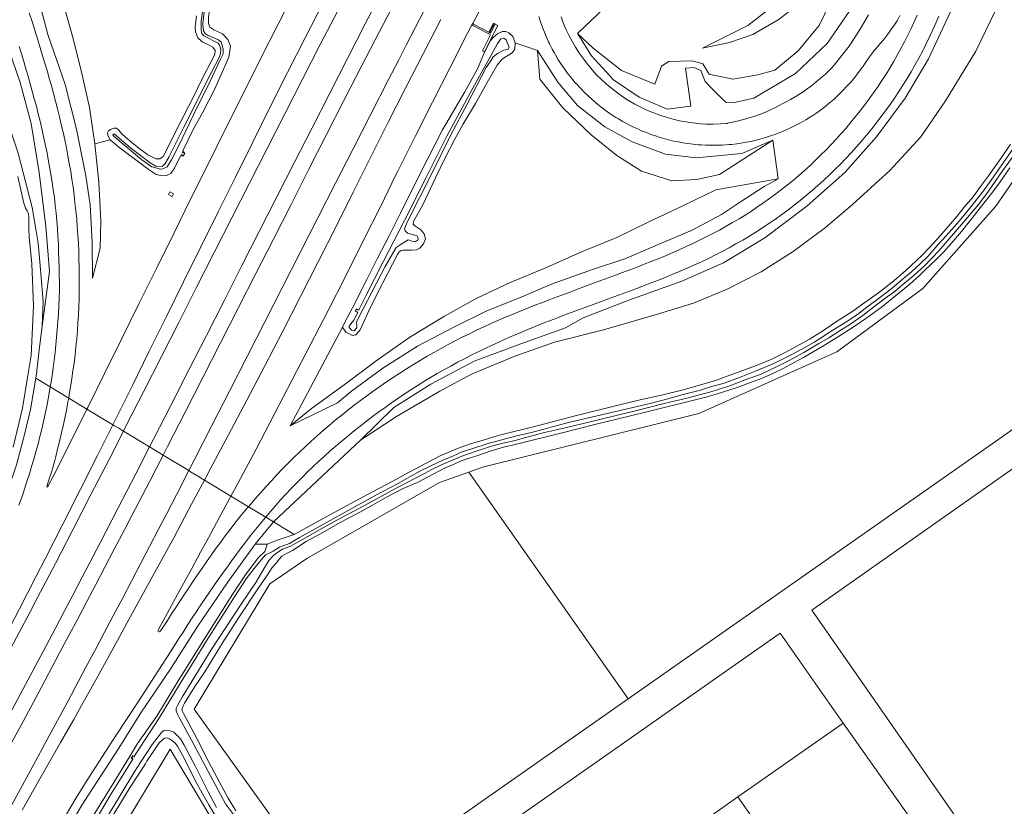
# Model space of a CAD drawing. Header units: metres. Extents: x 138165 to 154469, y 480134 to 494189.
# Tile 873 of 1056: x 148067 to 148448, y 486886 to 487189. Entities that reach past the tile are written whole.
import ezdxf

# ---------------------------------------------------------------- set-up
doc = ezdxf.new("R2010")
doc.units = ezdxf.units.M
doc.header["$LTSCALE"] = 0.001
doc.header["$MEASUREMENT"] = 0
doc.layers.add('TOP-L-topo objecten vlak', color=7, linetype='Continuous', lineweight=0)

msp = doc.modelspace()

# ---------------------------------------------------------------- linework, layer by layer
at = {"layer": 'TOP-L-topo objecten vlak', "flags": 128}
for points in [[(148092.94, 487437.85), (148088.9, 487427.25), (148083.16, 487411.16), (148076.72, 487393.18), (148070.14, 487375.12), (148063.67, 487357.14), (148055.41, 487333.36), (148049.96, 487314.6), (148046.81, 487295.26), (148044.7, 487275.91), (148044.65, 487256.29), (148046.79, 487236.84), (148051.05, 487218.27), (148056.26, 487199.5), (148061.57, 487182.52), (148067.42, 487165.16), (148071.68, 487149.44), (148074.84, 487130.41), (148077.44, 487109.59), (148078.83, 487092.29), (148075.91, 487071.14)], [(148075.91, 487071.14), (148076.4, 487080.46), (148075.5, 487091.53), (148074.38, 487103.16), (148072.93, 487112.4), (148072.09, 487116.88), (148066.64, 487137.98), (148058.5, 487162.32), (148051.44, 487181), (148042.8, 487208.73), (148034.89, 487228.79), (148030.01, 487249.22), (148028.27, 487282.72), (148029.1, 487301.18), (148031.95, 487317.74), (148035.99, 487334.47), (148039.93, 487348.35), (148045.65, 487364.73), (148050.83, 487378.72), (148054.51, 487388.44), (148059.04, 487401.91), (148062.12, 487410.49), (148064.85, 487418.23), (148068.06, 487431.11)], [(148412.28, 487280.12), (148411.27, 487277.26), (148404.98, 487258.55), (148398.43, 487241.5), (148391.35, 487222.9), (148384.67, 487205.07), (148376.06, 487187.25), (148367.95, 487177.46), (148358.93, 487169.95), (148352.38, 487168.16), (148342.69, 487166.47), (148333.6, 487168.42), (148331.1, 487172.46), (148327.1, 487173.62), (148318.07, 487173.38), (148315.15, 487171.48), (148312.62, 487164.58), (148299.7, 487169.88), (148288.84, 487178.48), (148282.77, 487184.12)], [(148421.28, 487275.31), (148416.73, 487262.47), (148409.75, 487245.53), (148403.41, 487228.77), (148396.27, 487211.38), (148388.77, 487194.27), (148379.11, 487180.31), (148366.97, 487168.72), (148350.89, 487159.1), (148342.83, 487157.31), (148340.11, 487157.46), (148338.19, 487159.32), (148334.55, 487162.96), (148332.1, 487165.61), (148330.42, 487169.85), (148327.64, 487170.98), (148324.48, 487170.8), (148326.46, 487156.03), (148317.32, 487154.93), (148306.57, 487159.55), (148296.68, 487166.27), (148288.13, 487175.55), (148282.88, 487183.94), (148282.77, 487184.12)], [(148096.27, 487141.5), (148094.28, 487155.61), (148091.09, 487169.9), (148087.62, 487183.16), (148083.51, 487197.76), (148079.26, 487210.73), (148074.31, 487225.28), (148068.48, 487239.72), (148064.51, 487254.48), (148060.58, 487264.62)], [(148096.27, 487141.5), (148097.81, 487126.67), (148098.61, 487111.8), (148098.38, 487101.26), (148095.41, 487089.68), (148095.34, 487103.44), (148094.48, 487118.02), (148092.82, 487129.21), (148089.27, 487147.19), (148084.85, 487164.42), (148078.14, 487183.78), (148072.83, 487203.95), (148068.19, 487220.23), (148064.63, 487237.41), (148061.73, 487252.21), (148060.58, 487264.62)], [(148198.9, 487027.14), (148211.81, 487039.76), (148226.07, 487048.78), (148242.77, 487057.57), (148260.91, 487064.25), (148278.07, 487070.43), (148284.92, 487074.37), (148302.61, 487081.22), (148323.08, 487088.43), (148339.1, 487095.51), (148355.09, 487105.23), (148371.37, 487117.48), (148385.97, 487130.48), (148398.19, 487144.27), (148409.27, 487159.15), (148418.35, 487174.38), (148426.7, 487192.2), (148433.81, 487209.65), (148440.74, 487226.57), (148447.08, 487239.64), (148455.24, 487257.16)], [(148198.9, 487027.14), (148212.81, 487036.27), (148229.58, 487046.05), (148242.04, 487052.68), (148258.95, 487059.66), (148273.82, 487064.99), (148292.81, 487069.72), (148312.78, 487075.53), (148327.57, 487080.02), (148340.54, 487085.39), (148353.73, 487092.16), (148366.09, 487099.95), (148378.58, 487109.26), (148388.93, 487118.11), (148403.4, 487131.17), (148415.35, 487144.28), (148424.91, 487158.15), (148436.6, 487177.33), (148443.98, 487192.44), (148451.31, 487209.21), (148461.12, 487231.47), (148468.75, 487249.94)], [(148380.05, 487224.88), (148363.23, 487202.33), (148357.49, 487194.22), (148348.48, 487187.28), (148330.96, 487178.41), (148341.51, 487180.65), (148350.49, 487183.77), (148360.25, 487189.47), (148363.96, 487192.29), (148368.41, 487198.04), (148372.18, 487204.93), (148380.05, 487224.88)], [(148207.74, 487201.16), (148200.77, 487187.83), (148193.87, 487174.48), (148187.05, 487161.13), (148180.22, 487147.76), (148173.39, 487134.4), (148166.55, 487121.02), (148159.73, 487107.65), (148152.94, 487094.26), (148146.22, 487080.93), (148139.43, 487067.57), (148132.66, 487054.22), (148125.8, 487040.78), (148119, 487027.42), (148117.47, 487024.46)], [(148122.68, 487021.31), (148124.39, 487024.63), (148131.24, 487037.97), (148138.08, 487051.31), (148144.9, 487064.67), (148151.73, 487078.03), (148158.52, 487091.4), (148165.31, 487104.77), (148172.08, 487118.14), (148178.88, 487131.51), (148185.67, 487144.87), (148192.5, 487158.23), (148199.35, 487171.58), (148206.25, 487184.93), (148213.15, 487198.26)], [(148138.96, 487199.55), (148140.47, 487199.1), (148140.82, 487197.74), (148140.9, 487196.29), (148140.57, 487193.48), (148140.26, 487190.14), (148140.24, 487187.94), (148140.68, 487186.53), (148142.21, 487185.56), (148145.6, 487184.04), (148147.68, 487181.86), (148148.65, 487179.26), (148148.11, 487174.94), (148142.6, 487162.77), (148138.02, 487153.7), (148134.3, 487147.07), (148130.36, 487138.88), (148131.04, 487137.81)], [(148138.55, 487197.45), (148137.34, 487188.88), (148137.38, 487185.55), (148137.67, 487184.12), (148138.44, 487183.19), (148144.01, 487180.36), (148144.58, 487179.39), (148144.96, 487177.97), (148144.91, 487176.45), (148144.41, 487175.06), (148139.82, 487166.3), (148135.31, 487157.12), (148130.66, 487147.98)], [(148247.15, 487197.43), (148242.25, 487187.95)], [(148093.23, 487039.11), (148093.55, 487039.77), (148100.21, 487053.15), (148106.85, 487066.57), (148113.46, 487079.99), (148120.09, 487093.44), (148126.76, 487106.89), (148133.44, 487120.36), (148140.05, 487133.68), (148146.82, 487147.34), (148153.55, 487160.82), (148160.34, 487174.29), (148167.17, 487187.76), (148171.26, 487195.8)], [(148184.45, 487196.03), (148177.53, 487182.49), (148170.73, 487169.03), (148163.95, 487155.57), (148157.29, 487142.17), (148150.58, 487128.68), (148143.91, 487115.22), (148137.26, 487101.76), (148130.58, 487088.3), (148123.93, 487074.86), (148117.3, 487061.42), (148110.68, 487048), (148103.98, 487034.6), (148103.22, 487033.07)], [(148130.66, 487147.98), (148127.55, 487141.72), (148124.94, 487136.37), (148123.48, 487133.98), (148122.33, 487132.8), (148119.82, 487132.96), (148117.66, 487134.24), (148110.16, 487139.88), (148103.81, 487145.42), (148103.32, 487144.98), (148103.49, 487144.64), (148104.08, 487144.07), (148114.46, 487135.37), (148118.39, 487132.65), (148121.69, 487131.8), (148122.58, 487131.86), (148124.28, 487132.63), (148125.94, 487135.38), (148128.92, 487141.08), (148131.44, 487146.49), (148136.04, 487156.24), (148139.75, 487163.26), (148144.9, 487174.16), (148145.88, 487176.29), (148145.9, 487177.93), (148145.54, 487179.59), (148145.13, 487180.78), (148144.11, 487181.66), (148140.14, 487183.33), (148138.91, 487184.11), (148138.26, 487185.2), (148138.05, 487187.81), (148139.08, 487197.16)], [(148282.77, 487184.12), (148295.91, 487196.6)], [(148071, 487192.12), (148072.06, 487188.76), (148073.12, 487185.36), (148074.27, 487181.65), (148075.19, 487178.61), (148076.25, 487175.1), (148077, 487172.66), (148077.85, 487169.78), (148078.7, 487166.82), (148079.53, 487163.89), (148080.34, 487160.97), (148081.13, 487158.02), (148081.89, 487155.05), (148082.64, 487152.01), (148083.36, 487149.05), (148084.04, 487146.02), (148084.68, 487143.04), (148085.32, 487139.97), (148085.9, 487136.94), (148086.43, 487133.99), (148086.98, 487130.85), (148087.44, 487127.89), (148087.88, 487124.75), (148088.28, 487121.77), (148088.64, 487118.72), (148088.99, 487115.59), (148089.3, 487112.43), (148089.54, 487109.44), (148089.75, 487106.38), (148089.94, 487103.23), (148090.09, 487100.04), (148090.19, 487097.01), (148090.25, 487094.01), (148090.3, 487090.89), (148090.28, 487087.79), (148090.25, 487084.69), (148090.2, 487081.66), (148090.12, 487078.59), (148089.96, 487075.42), (148089.78, 487072.42), (148089.56, 487069.27), (148089.32, 487066.24), (148089.03, 487063.12), (148088.7, 487060.08), (148088.31, 487056.88), (148087.85, 487053.84), (148087.42, 487050.87), (148086.93, 487047.74), (148086.46, 487044.78), (148086.21, 487043.36)], [(148135.53, 487190.99), (148135.12, 487186.71), (148135.24, 487184.73), (148136.09, 487182.5), (148137.76, 487180.95), (148140.27, 487179.73), (148141.88, 487178.9), (148142.76, 487177.62), (148142.62, 487176.05), (148138.05, 487167.15), (148133.99, 487158.96), (148132.46, 487155.89), (148129.65, 487150.46), (148122.71, 487136.66), (148121.38, 487135.69), (148119.88, 487135.7), (148116.78, 487137.3), (148113.36, 487139.89), (148110.61, 487142.07), (148108.18, 487144.16), (148106.64, 487145.51), (148105.54, 487146.78), (148104.73, 487147.58), (148103.73, 487147.54), (148102.59, 487147.18), (148101.58, 487146.56), (148101.19, 487145.78), (148101.41, 487144.55), (148102.29, 487143.09)], [(148107.36, 487030.57), (148108.45, 487032.71), (148115.25, 487046.03), (148122.04, 487059.39), (148128.84, 487072.77), (148135.64, 487086.15), (148142.41, 487099.52), (148149.19, 487112.92), (148156.01, 487126.29), (148162.82, 487139.7), (148169.68, 487153.08), (148176.51, 487166.46), (148183.4, 487179.84), (148190.32, 487193.2)], [(148223.45, 487192.96), (148216.58, 487179.64), (148213.68, 487173.97), (148209.74, 487166.33), (148202.89, 487152.98), (148196.06, 487139.64), (148189.27, 487126.28), (148182.46, 487112.92), (148175.64, 487099.55), (148168.82, 487086.18), (148162.01, 487072.81), (148155.21, 487059.44), (148148.38, 487046.08), (148141.54, 487032.72), (148134.67, 487019.36), (148132.58, 487015.32)], [(148155.63, 487001.39), (148156.29, 487002.18), (148158.31, 487004.53), (148160.38, 487006.88), (148162.43, 487009.16), (148164.51, 487011.43), (148166.62, 487013.67), (148168.68, 487015.84), (148170.84, 487018.08), (148173.14, 487020.37), (148175.3, 487022.44), (148177.55, 487024.58), (148179.86, 487026.7), (148182.15, 487028.74), (148184.44, 487030.77), (148186.77, 487032.79), (148189.14, 487034.78), (148191.65, 487036.79), (148194.02, 487038.65), (148196.49, 487040.58), (148198.97, 487042.45), (148201.37, 487044.22), (148203.86, 487046.04), (148206.45, 487047.87), (148209.02, 487049.62), (148211.48, 487051.26), (148214.11, 487053.03), (148216.73, 487054.68), (148219.38, 487056.33), (148222.01, 487057.91), (148224.7, 487059.5), (148227.31, 487060.98), (148230.02, 487062.49), (148232.78, 487063.99), (148235.49, 487065.42), (148238.23, 487066.81), (148241.01, 487068.19), (148243.71, 487069.51), (148246.56, 487070.84), (148249.39, 487072.13), (148252.22, 487073.39), (148254.97, 487074.58), (148257.85, 487075.8), (148260.62, 487076.95), (148263.53, 487078.11), (148266.32, 487079.21), (148269.2, 487080.32), (148272, 487081.39), (148274.88, 487082.49), (148277.69, 487083.53), (148280.51, 487084.56), (148283.35, 487085.61), (148286.16, 487086.64), (148288.98, 487087.66), (148291.79, 487088.69), (148294.61, 487089.72), (148297.36, 487090.75), (148300.13, 487091.8), (148302.93, 487092.86), (148305.73, 487093.93), (148308.49, 487095), (148311.24, 487096.08), (148313.9, 487097.16), (148316.67, 487098.31), (148319.35, 487099.45), (148321.98, 487100.6), (148324.72, 487101.82), (148327.31, 487103.03), (148329.89, 487104.28), (148332.47, 487105.56), (148335.01, 487106.86), (148337.53, 487108.21), (148340.15, 487109.67), (148342.65, 487111.1), (148345.12, 487112.55), (148347.48, 487114.01), (148349.9, 487115.57), (148352.3, 487117.17), (148354.73, 487118.84), (148356.92, 487120.39), (148359.3, 487122.17), (148361.58, 487123.91), (148363.88, 487125.73), (148366.11, 487127.55), (148368.24, 487129.36), (148370.45, 487131.29), (148372.58, 487133.22), (148374.64, 487135.17), (148376.64, 487137.11), (148378.75, 487139.24), (148380.74, 487141.31), (148382.73, 487143.42), (148384.64, 487145.52), (148386.5, 487147.63), (148388.35, 487149.83), (148390.17, 487152.04), (148391.98, 487154.31), (148393.73, 487156.6), (148395.42, 487158.88), (148397.07, 487161.22), (148398.72, 487163.6), (148400.32, 487165.99), (148401.9, 487168.43), (148403.32, 487170.71), (148404.79, 487173.25), (148406.24, 487175.78), (148407.66, 487178.35), (148409.04, 487180.92), (148410.32, 487183.45), (148411.58, 487186.03), (148412.8, 487188.62), (148413.99, 487191.25)], [(148422.3, 487190.81), (148421.11, 487188.06), (148419.87, 487185.33), (148418.58, 487182.61), (148417.27, 487179.92), (148415.93, 487177.23), (148414.52, 487174.59), (148413.07, 487171.96), (148411.57, 487169.37), (148410.02, 487166.79), (148408.45, 487164.24), (148406.85, 487161.71), (148405.2, 487159.2), (148403.48, 487156.74), (148401.72, 487154.32), (148399.94, 487151.9), (148398.12, 487149.52), (148396.3, 487147.14), (148394.37, 487144.83), (148392.43, 487142.55), (148390.44, 487140.31), (148388.43, 487138.08), (148386.39, 487135.88), (148384.31, 487133.72), (148382.19, 487131.6), (148380.03, 487129.52), (148377.83, 487127.48), (148375.6, 487125.48), (148373.35, 487123.49), (148371.07, 487121.55), (148368.75, 487119.65), (148366.39, 487117.79), (148364.01, 487115.96), (148361.6, 487114.18), (148359.16, 487112.44), (148356.7, 487110.72), (148354.2, 487109.06), (148351.68, 487107.44), (148349.12, 487105.87), (148346.54, 487104.34), (148343.94, 487102.85), (148341.32, 487101.4), (148338.67, 487099.99), (148335.99, 487098.63), (148333.3, 487097.3), (148330.6, 487096), (148327.88, 487094.75), (148325.14, 487093.52), (148322.38, 487092.34), (148319.62, 487091.18), (148316.83, 487090.06), (148314.05, 487088.94), (148311.25, 487087.86), (148308.45, 487086.78), (148305.65, 487085.72), (148302.84, 487084.68), (148300.02, 487083.65), (148297.21, 487082.61), (148294.39, 487081.59), (148291.57, 487080.56), (148288.76, 487079.53), (148285.94, 487078.49), (148283.13, 487077.44), (148280.33, 487076.39), (148277.52, 487075.33), (148274.72, 487074.25), (148271.92, 487073.17), (148269.13, 487072.09), (148266.34, 487070.98), (148263.56, 487069.85), (148260.79, 487068.7), (148258.03, 487067.54), (148255.28, 487066.34), (148252.55, 487065.09), (148249.83, 487063.83), (148247.12, 487062.55), (148244.42, 487061.25), (148241.73, 487059.91), (148239.05, 487058.56), (148236.39, 487057.17), (148233.76, 487055.73), (148231.14, 487054.28), (148228.53, 487052.8), (148225.94, 487051.29), (148223.37, 487049.74), (148220.84, 487048.14), (148218.33, 487046.5), (148215.83, 487044.84), (148213.34, 487043.16), (148210.87, 487041.46), (148208.42, 487039.73), (148205.98, 487037.98), (148203.57, 487036.2), (148201.18, 487034.39), (148198.82, 487032.53), (148196.47, 487030.66), (148194.15, 487028.76), (148191.84, 487026.85), (148189.55, 487024.92), (148187.27, 487022.96), (148185.03, 487020.97), (148182.82, 487018.95), (148180.62, 487016.9), (148178.46, 487014.82), (148176.35, 487012.69), (148174.25, 487010.54), (148172.17, 487008.38), (148170.12, 487006.2), (148168.08, 487004), (148166.08, 487001.76), (148164.11, 486999.5), (148162.3, 486997.35)], [(148407.19, 487191.09), (148406.23, 487189.06), (148405.74, 487188.31), (148404.9, 487187.08), (148404.07, 487185.88), (148403.27, 487184.77), (148402.63, 487183.91), (148401.81, 487182.84), (148401, 487181.85), (148399.94, 487180.59), (148399.13, 487179.61), (148397.93, 487178.24), (148397.26, 487177.47), (148396.62, 487176.65), (148395.55, 487175.16), (148394.66, 487173.85), (148393.05, 487171.55), (148391.52, 487169.42), (148390.1, 487167.53), (148388.39, 487165.48), (148386.94, 487163.88), (148385.14, 487161.98), (148383.74, 487160.55), (148381.88, 487158.81), (148379.99, 487157.2), (148378.22, 487155.79), (148376.61, 487154.57), (148374.75, 487153.26), (148373.66, 487152.53), (148372.32, 487151.66), (148370.94, 487150.81), (148369.15, 487149.79), (148367.07, 487148.67), (148364.96, 487147.66), (148363.28, 487146.91), (148361.61, 487146.19), (148358.99, 487145.19), (148357.31, 487144.62), (148355.02, 487143.86), (148353.14, 487143.28), (148351.74, 487142.94), (148350.23, 487142.59), (148348.05, 487142.14), (148346.61, 487141.9), (148344.31, 487141.56), (148342.36, 487141.31), (148341.33, 487141.22), (148338.64, 487141.04), (148337.91, 487141.01), (148335.34, 487140.99), (148334.35, 487140.99), (148332.35, 487141.03), (148330.45, 487141.14), (148329.35, 487141.2), (148327.27, 487141.41), (148326.37, 487141.5), (148324.19, 487141.81), (148323.4, 487141.92), (148321.74, 487142.24), (148320.46, 487142.49), (148319.36, 487142.71), (148317.54, 487143.16), (148316.55, 487143.42), (148314.65, 487143.99), (148312.49, 487144.7), (148311.47, 487145.05), (148309.37, 487145.84), (148307.47, 487146.61), (148306.24, 487147.14), (148305.07, 487147.67), (148303.54, 487148.4), (148302.82, 487148.76), (148301.13, 487149.65), (148300.03, 487150.27), (148298.55, 487151.16), (148297.6, 487151.74), (148296.41, 487152.51), (148295.77, 487152.9), (148295.23, 487153.27), (148294.33, 487153.91), (148293.45, 487154.53), (148292.81, 487155.02), (148292.28, 487155.41), (148291.76, 487155.81), (148291.14, 487156.31), (148290.51, 487156.81), (148289.66, 487157.54), (148288.45, 487158.59), (148286.86, 487160.05), (148285.37, 487161.48), (148284.13, 487162.73), (148283.48, 487163.41), (148282.55, 487164.42), (148281.9, 487165.14), (148280.6, 487166.7), (148279.31, 487168.33), (148278.78, 487169), (148277.73, 487170.45), (148276.44, 487172.32), (148275.18, 487174.28), (148274.26, 487175.83), (148273.68, 487176.84), (148273.01, 487178.1), (148272.63, 487178.84), (148272.1, 487179.89), (148271.93, 487180.23), (148271.59, 487180.94), (148270.67, 487182.94), (148269.93, 487184.65), (148269.58, 487185.51), (148268.94, 487187.18), (148268.4, 487188.68), (148267.74, 487190.71)], [(148276.38, 487190.51), (148277.19, 487188.26), (148278.27, 487185.77), (148279.35, 487183.53), (148280.79, 487180.89), (148281.93, 487178.85), (148283.51, 487176.45), (148285.02, 487174.31), (148286.69, 487172.13), (148288.4, 487170.07), (148290.11, 487168.21), (148292.01, 487166.31), (148293.93, 487164.56), (148296.03, 487162.86), (148298.15, 487161.2), (148300.27, 487159.69), (148302.49, 487158.28), (148304.91, 487156.89), (148307.18, 487155.65), (148309.46, 487154.59), (148311.83, 487153.6), (148314.48, 487152.63), (148317.05, 487151.77), (148319.69, 487151), (148322.09, 487150.43), (148324.63, 487149.97), (148327.33, 487149.62), (148330.19, 487149.29), (148332.49, 487149.11), (148335.18, 487149.13), (148337.91, 487149.22), (148340.2, 487149.34), (148340.7, 487149.35), (148340.71, 487149.45), (148343.83, 487150.16), (148346.38, 487150.84), (148349.54, 487151.73), (148352.05, 487152.47), (148354.4, 487153.35), (148357.07, 487154.54), (148359.2, 487155.58), (148362.11, 487157.04), (148363.59, 487157.83), (148365.04, 487158.62), (148367.21, 487159.88), (148369.92, 487161.67), (148371.45, 487162.74), (148373.15, 487163.97), (148374.95, 487165.41), (148377.28, 487167.36), (148378.48, 487168.4), (148379.74, 487169.59), (148381.03, 487170.92), (148382.31, 487172.41), (148384.74, 487175.45), (148387.67, 487179.3), (148390.16, 487182.96), (148392.47, 487186.65), (148395.19, 487191.36)], [(148138.64, 487011.66), (148140.89, 487015.89), (148147.95, 487029.17), (148154.96, 487042.48), (148161.92, 487055.82), (148168.86, 487069.17), (148175.72, 487082.56), (148182.56, 487095.96), (148189.36, 487109.38), (148196.12, 487122.81), (148202.84, 487136.24), (148209.54, 487149.62), (148216.29, 487162.97), (148223.1, 487176.27), (148229.89, 487189.48)], [(148241.97, 487187.42), (148240.31, 487184.21), (148233.52, 487170.99), (148226.73, 487157.64), (148220.01, 487144.34), (148213.29, 487130.95), (148212.42, 487129.24), (148206.73, 487117.51), (148199.99, 487104.06), (148193.2, 487090.56), (148186.4, 487077.2), (148179.5, 487063.78), (148172.51, 487050.39), (148165.53, 487037.03), (148158.57, 487023.68), (148151.53, 487010.36), (148148.9, 487005.45)], [(148242.25, 487187.95), (148242.56, 487187.79), (148248.5, 487184.65), (148250.34, 487188.1), (148252.02, 487187.21), (148246.86, 487177.04), (148246.03, 487177.45), (148249.17, 487183.61), (148248.17, 487184.14), (148242.31, 487187.25), (148241.97, 487187.42)], [(148241.97, 487187.42), (148242.25, 487187.95)], [(148249.13, 487184.31), (148250.83, 487187.48), (148250.48, 487187.67), (148248.77, 487184.5), (148249.13, 487184.31)], [(148192.01, 487070.68), (148192.64, 487072.17), (148195.94, 487078.44), (148201.39, 487089.18), (148205.53, 487097.34), (148210.03, 487106.04), (148214.37, 487114.8), (148219.41, 487124.9), (148224.94, 487135.85), (148230.59, 487146.92), (148239.21, 487161.59), (148244.15, 487170.54), (148246.87, 487176.94), (148249.14, 487181.38), (148250.12, 487182.56), (148252.03, 487184.17), (148253.73, 487184.93), (148255.11, 487184.85), (148256.27, 487184.38), (148257.71, 487183.02), (148258.7, 487180.58)], [(148197.83, 487076.45), (148196.41, 487073.44), (148195.14, 487072.01), (148194.42, 487070.81), (148195.42, 487069.53), (148196.49, 487069.29), (148197.51, 487070.44), (148197.48, 487071.66), (148197.31, 487072.48), (148200, 487077.87), (148208.42, 487094.18), (148212.69, 487101.52), (148214.27, 487102.47), (148217.35, 487104.42), (148218.7, 487103.99), (148220.01, 487103.62), (148221.26, 487104.41), (148221.12, 487105.43), (148220.79, 487106.01), (148217.03, 487107.05), (148216.21, 487107.89), (148215.91, 487108.81), (148217.12, 487111.51), (148226.44, 487130.1), (148233.83, 487144.98), (148240.06, 487156.85), (148247.52, 487171.05), (148248.95, 487173.15), (148250.18, 487175.08), (148251.82, 487176.36), (148254.3, 487177.71), (148255.78, 487178.01), (148256.29, 487178.83), (148255.56, 487180.71), (148255.2, 487181.63), (148254.3, 487182.34), (148253.11, 487182.01), (148251.82, 487180.23), (148249.33, 487175.76), (148241.71, 487161.83), (148232.32, 487144.45), (148224.23, 487128.54), (148215.96, 487111.98), (148207.7, 487095.97), (148201.03, 487082.88), (148198.24, 487077.36)], [(148079.1, 487047.66), (148079.32, 487049.03), (148079.78, 487051.99), (148080.23, 487054.96), (148080.62, 487057.93), (148080.97, 487060.91), (148081.28, 487063.9), (148081.55, 487066.88), (148081.8, 487069.87), (148082.03, 487072.87), (148082.22, 487075.86), (148082.39, 487078.85), (148082.51, 487081.85), (148082.6, 487084.85), (148082.61, 487087.85), (148082.58, 487090.85), (148082.54, 487093.85), (148082.45, 487096.85), (148082.34, 487099.84), (148082.22, 487102.84), (148082.05, 487105.84), (148081.85, 487108.83), (148081.61, 487111.82), (148081.32, 487114.8), (148081, 487117.78), (148080.67, 487120.76), (148080.28, 487123.74), (148079.85, 487126.71), (148079.37, 487129.67), (148078.86, 487132.62), (148078.32, 487135.57), (148077.76, 487138.52), (148077.16, 487141.46), (148076.53, 487144.39), (148075.87, 487147.32), (148075.18, 487150.24), (148074.46, 487153.15), (148073.74, 487156.05), (148072.94, 487158.95), (148072.16, 487161.85), (148071.35, 487164.73), (148070.54, 487167.62), (148069.71, 487170.5), (148068.85, 487173.38), (148067.97, 487176.24), (148067.09, 487179.11)], [(148192.01, 487070.68), (148193.22, 487068.78), (148195.8, 487067.52), (148197.15, 487067.81), (148198.78, 487069.73), (148202.75, 487078.39), (148207.6, 487087.91), (148213.15, 487098.74), (148213.81, 487099.76), (148214.68, 487100.38), (148215.41, 487100.52), (148218.61, 487100.51), (148220.55, 487100.56), (148221.85, 487101.22), (148223.23, 487102.9), (148224.05, 487104.78), (148223.49, 487106.77), (148222.18, 487108.33), (148219.95, 487109.91), (148219.3, 487110.49), (148219.42, 487111.49), (148223.09, 487118.27), (148227.93, 487128.39), (148231.67, 487136.06), (148235.37, 487143.34), (148238.48, 487149.01), (148243.38, 487157.09), (148247.83, 487165.27), (148251.77, 487171.94), (148253.37, 487173.97), (148254.53, 487174.87), (148256.69, 487176.1), (148257.61, 487176.76), (148258.53, 487178.08), (148258.7, 487180.58)], [(148258.7, 487180.58), (148267.29, 487177.51)], [(148267.29, 487177.51), (148268.25, 487166.48), (148277.08, 487155.47), (148288.04, 487144.97), (148297.96, 487137.06), (148307.49, 487131.01), (148319.12, 487127.28), (148328.87, 487127.71), (148337.57, 487129.68), (148358.15, 487142.95)], [(148267.29, 487177.51), (148275.1, 487165.33), (148282.8, 487156.35), (148293.27, 487148.11), (148303.8, 487142.31), (148316.74, 487137.55), (148328.51, 487136.16), (148346.22, 487137.82), (148358.15, 487142.95)], [(148102.29, 487143.09), (148096.27, 487141.5)], [(148130.57, 487136.89), (148129.43, 487136.92), (148127.13, 487132.14), (148125.64, 487130.07), (148123.79, 487129.23), (148121.79, 487129.32), (148119.98, 487129.63), (148116.97, 487131.69), (148114.17, 487133.77), (148106.13, 487139.82), (148102.29, 487143.09)], [(148449.96, 487141.34), (148446.57, 487136.29), (148441.54, 487129.22), (148438.41, 487125.01), (148435.57, 487121.12), (148432.15, 487117.01), (148429.23, 487113.41), (148425.98, 487109.76), (148422.74, 487105.89), (148418.67, 487101.54), (148415.7, 487098.44), (148409.48, 487092.42), (148404.28, 487088.05), (148399.05, 487084.04), (148393.75, 487080.21), (148389.13, 487076.92), (148382.45, 487072.61), (148377.34, 487069.14), (148372.29, 487066.07), (148363.18, 487061.08), (148357.84, 487058.34), (148351.54, 487055.84), (148343.79, 487052.92), (148336.02, 487050.2), (148324.06, 487046.69), (148315.23, 487044.53), (148305.77, 487042.46), (148296.94, 487040.22), (148282.41, 487036.65), (148274.45, 487034.62), (148267.18, 487032.66), (148252.14, 487028.89), (148246.34, 487027.15), (148241.46, 487025.71), (148237.08, 487024.19), (148230.01, 487021.11), (148223.82, 487018.02), (148220.65, 487016.3), (148217.19, 487014.47), (148211.46, 487011.25), (148203.61, 487007.19), (148190.11, 486999.89), (148183.32, 486996.16), (148173.34, 486990.68)], [(148358.15, 487142.95), (148360.21, 487127.96)], [(148451.09, 487139.8), (148445.73, 487132.07), (148442.54, 487127.5), (148439.61, 487123.35), (148434.27, 487116.68), (148430.19, 487111.66), (148425.11, 487106.06), (148421.92, 487102.47), (148418.01, 487098.06), (148415.22, 487095.27), (148411.74, 487092.14), (148408.07, 487088.98), (148404.27, 487085.73), (148398.41, 487081.34), (148394.43, 487078.47), (148390.85, 487075.58), (148386.81, 487072.91), (148380.37, 487068.97), (148376.27, 487066.25), (148374.15, 487064.96), (148370.86, 487063.02), (148365.32, 487060.06), (148358.52, 487056.74), (148351.78, 487053.85), (148346, 487051.57), (148339.41, 487049.17), (148334.11, 487047.67), (148330.24, 487046.45), (148323.57, 487044.73), (148317.65, 487043.03), (148311.33, 487041.41), (148293.67, 487037.29), (148279.25, 487033.92), (148265, 487030.04), (148258.74, 487028.67), (148248.22, 487025.79), (148241.91, 487023.76), (148238.25, 487022.53), (148234.79, 487021.05), (148230.48, 487019.22), (148225.87, 487017.08), (148221.82, 487015.09), (148213.26, 487010.28), (148204.85, 487005.88), (148195.34, 487000.6), (148183.75, 486994.16), (148175.33, 486989.48), (148171.48, 486987.23), (148167.7, 486985.74), (148165.15, 486984.2), (148163.34, 486983.32), (148162.28, 486982.82), (148159.93, 486980.08), (148157.3, 486976.87), (148154.78, 486973.51), (148150.28, 486966.64), (148139.42, 486949.57), (148129.28, 486933.1), (148121.28, 486920.03), (148112.21, 486905.98), (148111.53, 486904.88), (148111.45, 486904.76), (148111.04, 486905.05), (148110.58, 486904.39), (148111.03, 486904.08), (148110.96, 486903.97), (148102.3, 486890.09), (148091.04, 486870.8)], [(148111.53, 486904.88), (148112.21, 486905.98), (148121.28, 486920.03), (148129.28, 486933.1), (148139.42, 486949.57), (148150.28, 486966.64), (148154.78, 486973.51), (148157.3, 486976.87), (148159.93, 486980.08), (148162.28, 486982.82), (148163.34, 486983.32), (148165.15, 486984.2), (148167.7, 486985.74), (148171.48, 486987.23), (148175.33, 486989.48), (148183.75, 486994.16), (148195.34, 487000.6), (148204.85, 487005.88), (148213.26, 487010.28), (148221.82, 487015.09), (148225.87, 487017.08), (148230.48, 487019.22), (148234.79, 487021.05), (148238.25, 487022.53), (148241.91, 487023.76), (148248.22, 487025.79), (148258.74, 487028.67), (148265, 487030.04), (148279.25, 487033.92), (148293.67, 487037.29), (148311.33, 487041.41), (148317.65, 487043.03), (148323.57, 487044.73), (148330.24, 487046.45), (148334.11, 487047.67), (148339.41, 487049.17), (148346, 487051.57), (148351.78, 487053.85), (148358.52, 487056.74), (148365.32, 487060.06), (148370.86, 487063.02), (148374.15, 487064.96), (148376.27, 487066.25), (148380.37, 487068.97), (148386.81, 487072.91), (148390.85, 487075.58), (148394.43, 487078.47), (148398.41, 487081.34), (148404.27, 487085.73), (148408.07, 487088.98), (148411.74, 487092.14), (148415.22, 487095.27), (148418.01, 487098.06), (148421.92, 487102.47), (148425.11, 487106.06), (148430.19, 487111.66), (148434.27, 487116.68), (148439.61, 487123.35), (148442.54, 487127.5), (148445.73, 487132.07), (148451.09, 487139.8)], [(148150.68, 486881.48), (148146.74, 486886.67), (148141.05, 486897.53), (148133.7, 486911.2), (148129.03, 486919.79), (148128.25, 486921.33), (148127.74, 486922.62), (148127.77, 486923.61), (148128.18, 486924.64), (148130.02, 486927.88), (148141.29, 486946.08), (148152.82, 486963.81), (148158.52, 486972.17), (148161.21, 486976.73), (148163.56, 486980.69), (148165.14, 486982.37), (148166.56, 486983.61), (148168.82, 486984.95), (148171.84, 486986.17), (148176.5, 486988.75), (148184.88, 486993.47), (148191.2, 486997.02), (148200.43, 487001.93), (148212.74, 487008.5), (148223.63, 487014.21), (148226.45, 487015.77), (148230.52, 487017.71), (148238.12, 487020.88), (148243.18, 487022.66), (148249.53, 487024.81), (148253.94, 487025.96), (148258.09, 487026.89), (148263.69, 487028.42), (148269.93, 487030), (148277.95, 487031.91), (148287.13, 487034.06), (148297.1, 487036.46), (148305.13, 487038.44), (148316.21, 487041.21), (148324.97, 487043.25), (148334.2, 487045.8), (148341.62, 487048.13), (148347.56, 487050.35), (148353.67, 487052.62), (148360.36, 487055.8), (148364.18, 487057.69), (148370.11, 487060.93), (148376.01, 487064.43), (148379.85, 487066.58), (148384.24, 487069.4), (148387.98, 487071.79), (148393, 487075.25), (148397.77, 487078.91), (148402.29, 487082.4), (148405.28, 487084.54), (148408.35, 487087.27), (148412.61, 487090.71), (148416.64, 487094.34), (148422.29, 487100.15), (148425.5, 487103.97), (148430.32, 487109.43), (148433.37, 487113.09), (148437.77, 487118.25), (148441.54, 487123.28), (148446.66, 487130.71), (148450.98, 487136.73)], [(148131.04, 487137.81), (148130.88, 487137.88), (148130.14, 487138.26), (148130.09, 487138.17), (148130.89, 487137.76), (148130.53, 487137.04), (148129.73, 487137.45), (148129.68, 487137.36), (148130.42, 487136.99), (148130.57, 487136.89)], [(148131.04, 487137.81), (148130.57, 487136.89)], [(148240.81, 487014.78), (148246.06, 487016.64), (148329.57, 487037.43), (148382.9, 487061.21), (148416.11, 487085.66), (148444.26, 487117.4), (148456.23, 487134.88)], [(148064.78, 487024.4), (148068.43, 487039.44), (148070.6, 487052.79), (148071.73, 487059.75), (148072.6, 487078.93), (148072.04, 487095.24), (148070.95, 487105.6), (148070.83, 487108.4), (148070.88, 487113.09), (148070.68, 487114.65), (148070.22, 487115.69), (148069.51, 487116.62), (148068.83, 487118.64), (148066.51, 487128.92)], [(148150.72, 486884.02), (148147.77, 486888.91), (148144.48, 486895.05), (148140.4, 486902.72), (148135.72, 486911.92), (148132.41, 486918.19), (148130.55, 486921.55), (148130.1, 486922.57), (148130.1, 486923.52), (148130.43, 486924.48), (148130.98, 486925.57), (148134.98, 486931.92), (148138.81, 486937.69), (148145.85, 486949.22), (148151.99, 486958.65), (148159.27, 486969.63), (148163.25, 486975.5), (148164.86, 486977.9), (148166.46, 486979.78), (148167.51, 486981.11), (148168.6, 486982.27), (148170.29, 486983.36), (148172.65, 486984.47), (148177.9, 486987.91), (148184.39, 486991.43), (148191.05, 486995.29), (148197.27, 486998.53), (148203.54, 487002.05), (148208.95, 487005.06), (148215.41, 487008.42), (148220.89, 487010.79), (148227.05, 487014.02), (148231.42, 487016.3), (148235.31, 487017.93), (148238.13, 487019.19), (148240.84, 487020.19), (148244.18, 487021.23), (148249.44, 487023.02), (148254.11, 487024.41), (148258.62, 487025.46), (148263.76, 487026.76), (148271.72, 487028.64), (148277.34, 487030.07), (148283.38, 487031.64), (148289.39, 487033.09), (148303.2, 487036.48), (148309.54, 487038.1), (148315.72, 487039.55), (148321.52, 487041.04), (148327.72, 487042.52), (148333.29, 487043.99), (148338.71, 487045.64), (148344.39, 487047.41), (148350.16, 487049.64), (148353.81, 487050.88), (148358.14, 487052.79), (148362.41, 487054.87), (148366.15, 487056.91), (148370.02, 487059.04), (148377.52, 487063.36), (148383.21, 487066.88), (148389.25, 487070.7), (148394.07, 487074.08), (148400.03, 487078.36), (148404.34, 487081.74), (148411.08, 487087.35), (148414.81, 487090.72), (148417.02, 487092.87), (148421.2, 487096.72), (148424.05, 487099.72), (148427.07, 487103.07), (148431.1, 487107.71), (148434.02, 487111.41), (148440.23, 487119.23), (148443.12, 487123.01), (148446, 487126.84), (148449.76, 487132.25)], [(148171.8, 487032.65), (148180, 487039.29), (148192.61, 487048.51), (148205.39, 487057.99), (148217.98, 487066.91), (148231.43, 487075), (148243.89, 487081.97), (148256.43, 487087.8), (148270.73, 487093.76), (148284.29, 487099.87), (148297.97, 487105.4), (148310.04, 487111.25), (148323.43, 487117.63), (148336.17, 487123.82), (148360.21, 487127.96)], [(148360.21, 487127.96), (148354.81, 487124.99), (148345.68, 487119.08), (148338.42, 487114.18), (148327.09, 487108.14), (148312.79, 487102.09), (148301.06, 487097.12), (148288.48, 487093.02), (148273.33, 487087.62), (148261.18, 487082.38), (148247.5, 487076.94), (148234.98, 487070.7), (148220.88, 487063.44), (148207.55, 487054.87), (148195.42, 487045.99), (148190, 487041.54), (148171.8, 487032.65)], [(148126.71, 487122.23), (148126.16, 487121.18), (148124.78, 487121.9), (148125.33, 487122.97), (148126.71, 487122.23)], [(148547.88, 487099.23), (148302.25, 486927.16)], [(148198.24, 487077.36), (148197.48, 487077.7), (148197.33, 487077.77), (148196.92, 487076.86), (148197.07, 487076.79), (148197.83, 487076.45)], [(148197.83, 487076.45), (148197.87, 487076.54), (148197.05, 487076.91), (148197.38, 487077.64), (148198.2, 487077.27), (148198.24, 487077.36)], [(148075.91, 487071.14), (148074.86, 487061.98), (148073.81, 487052.7), (148073.52, 487051.03)], [(148171.8, 487032.65), (148192.01, 487070.68)], [(148455.96, 486870.48), (148442.87, 486861.45), (148373.19, 486961.49), (148523.91, 487067.53), (148533.62, 487063.68)], [(148073.52, 487051.03), (148071.4, 487038.98), (148069.04, 487028.77), (148066.01, 487017.55), (148060.36, 487000.88), (148053.89, 486987.1), (148047.33, 486973.42), (148041, 486961.11), (148035.06, 486949.47), (148034.4, 486948.18), (148026.17, 486932.06), (148017.15, 486914.22), (148007.49, 486897.03), (147998.32, 486880.21), (147988.33, 486863.4), (147978.27, 486845.71), (147968.32, 486829.02), (147958.16, 486811.4), (147948.37, 486794.8), (147938.01, 486777.99), (147927.47, 486760.51), (147916.39, 486742.52), (147905.6, 486726.12), (147904.85, 486724.97)], [(148079.1, 487047.66), (148073.52, 487051.03)], [(148066.95, 487001.94), (148068.32, 487005.79), (148070.1, 487011.18), (148071.02, 487014.06), (148071.89, 487016.93), (148072.73, 487019.77), (148073.56, 487022.65), (148074.36, 487025.55), (148075.11, 487028.46), (148075.84, 487031.37), (148076.51, 487034.3), (148077.15, 487037.23), (148077.74, 487040.17), (148078.32, 487043.11), (148078.84, 487046.07), (148079.1, 487047.66)], [(148079.1, 487047.66), (148086.21, 487043.36)], [(148086.21, 487043.36), (148085.94, 487041.81), (148085.36, 487038.7), (148084.72, 487035.53), (148084.09, 487032.59), (148083.36, 487029.47), (148082.68, 487026.56), (148081.95, 487023.66), (148081.22, 487020.74), (148080.68, 487018.77), (148079.91, 487016.01), (148079.54, 487014.78), (148078.84, 487012.58), (148078.28, 487010.82), (148077.76, 487009.15), (148078.06, 487008.97), (148080.45, 487013.63), (148086.86, 487026.38), (148093.23, 487039.11)], [(148093.23, 487039.11), (148086.21, 487043.36)], [(148093.23, 487039.11), (148103.22, 487033.07)], [(148103.22, 487033.07), (148097.32, 487021.22), (148090.7, 487007.98), (148083.94, 486994.63), (148077.15, 486981.28), (148073.71, 486974.58), (148070.34, 486968), (148067.25, 486962.01), (148063.49, 486954.73), (148056.62, 486941.52), (148055.11, 486938.66), (148049.68, 486928.34), (148042.7, 486915.2), (148035.7, 486902.11), (148028.51, 486888.99), (148021.38, 486876.08)], [(148024.58, 486874.4), (148031.81, 486887.43), (148038.99, 486900.5), (148046.12, 486913.57), (148053.19, 486926.71), (148058.51, 486936.67), (148060.23, 486939.9), (148067.22, 486953.08), (148070.89, 486960.04), (148074.18, 486966.28), (148077.52, 486972.66), (148081.09, 486979.48), (148087.95, 486992.75), (148094.8, 487006.05), (148101.67, 487019.43), (148107.36, 487030.57)], [(148103.22, 487033.07), (148103.9, 487032.66), (148105.08, 487031.95), (148105.52, 487031.68), (148106.68, 487030.98), (148107.36, 487030.57)], [(148117.47, 487024.46), (148107.36, 487030.57)], [(148165.33, 486995.52), (148198.9, 487027.14)], [(148117.47, 487024.46), (148112.1, 487014.04), (148105.16, 487000.69), (148098.31, 486987.44), (148091.38, 486974.14), (148087.81, 486967.3), (148084.45, 486960.87), (148081.08, 486954.48), (148077.47, 486947.62), (148070.44, 486934.39), (148068.53, 486930.79), (148063.41, 486921.19), (148056.32, 486908.02), (148049.18, 486894.87), (148041.98, 486881.79)], [(148117.47, 487024.46), (148122.68, 487021.31)], [(148046.94, 486879.08), (148054.21, 486892.19), (148061.45, 486905.33), (148068.61, 486918.5), (148073.6, 486927.82), (148075.66, 486931.69), (148082.7, 486944.91), (148086.3, 486951.7), (148089.72, 486958.15), (148093.22, 486964.76), (148096.72, 486971.41), (148103.67, 486984.69), (148108.01, 486993), (148110.61, 486997.99), (148117.52, 487011.3), (148122.68, 487021.31)], [(148132.58, 487015.32), (148122.68, 487021.31)], [(148132.58, 487015.32), (148127.8, 487006.02), (148123.94, 486998.55), (148120.93, 486992.78), (148113.94, 486979.32), (148107, 486966.01), (148103.45, 486959.31), (148099.95, 486952.72), (148096.4, 486946.04), (148092.89, 486939.45), (148085.82, 486926.19), (148083.55, 486921.98), (148078.71, 486912.96), (148071.54, 486899.75), (148064.36, 486886.58), (148057.08, 486873.42)], [(148138.64, 487011.66), (148138.02, 487012.03), (148135.94, 487013.29), (148135.49, 487013.57), (148133.3, 487014.89), (148132.58, 487015.32)], [(148302.25, 486927.16), (148190.79, 486849.08), (148186.88, 486850.67), (148134.74, 486923.24), (148163.85, 486971.56), (148178.24, 486981.45), (148229.44, 487010.73), (148240.81, 487014.78)], [(148302.25, 486927.16), (148240.81, 487014.78)], [(148068.27, 486884.19), (148075.64, 486897.27), (148083.05, 486910.37), (148088.14, 486919.29), (148090.51, 486923.44), (148097.81, 486936.64), (148105.06, 486949.78), (148108.7, 486956.39), (148112.31, 486962.95), (148119.52, 486976.1), (148126.77, 486989.37), (148133.83, 487002.62), (148138.64, 487011.66)], [(148138.64, 487011.66), (148148.9, 487005.45)], [(148148.9, 487005.45), (148148.64, 487004.96), (148144.39, 486997.06), (148140.17, 486989.34), (148137.16, 486983.84), (148133.76, 486977.6), (148129.92, 486970.54), (148122.74, 486957.33), (148121.21, 486954.48), (148120.61, 486953.31), (148121.31, 486953.05), (148121.36, 486953.07), (148121.4, 486953.11), (148121.6, 486953.39), (148122.04, 486954.03), (148122.54, 486954.78), (148123.07, 486955.58), (148124.32, 486957.52), (148125.97, 486960.03), (148127.61, 486962.54), (148129.28, 486965.09), (148130.93, 486967.59), (148132.59, 486970.09), (148134.29, 486972.61), (148136.01, 486975.15), (148137.71, 486977.63), (148139.47, 486980.17), (148141.24, 486982.69), (148142.98, 486985.14), (148144.8, 486987.63), (148146.65, 486990.11), (148148.55, 486992.61), (148150.42, 486994.99), (148152.37, 486997.44), (148154.31, 486999.82), (148155.63, 487001.39)], [(148155.63, 487001.39), (148148.9, 487005.45)], [(148162.3, 486997.35), (148155.63, 487001.39)], [(148162.3, 486997.35), (148162.17, 486997.21), (148160.26, 486994.9), (148158.36, 486992.58), (148156.48, 486990.24), (148154.63, 486987.87), (148152.83, 486985.47), (148151.04, 486983.07), (148149.26, 486980.65), (148147.49, 486978.23), (148145.75, 486975.79), (148144, 486973.35), (148142.28, 486970.9), (148140.57, 486968.44), (148138.87, 486965.96), (148137.22, 486963.45), (148135.56, 486960.95), (148133.92, 486958.44), (148132.29, 486955.92), (148130.67, 486953.4), (148129.05, 486950.87), (148125.5, 486945.39), (148121, 486938.42), (148112.74, 486925.69), (148104.57, 486913.19), (148102.9, 486910.63), (148096.53, 486900.85), (148092.43, 486894.42), (148089.09, 486888.97), (148081.65, 486876.37)], [(148165.33, 486995.52), (148162.3, 486997.35)], [(148158.25, 486986.95), (148165.33, 486995.52)], [(148173.34, 486990.68), (148165.33, 486995.52)], [(148173.34, 486990.68), (148169.78, 486989.53), (148167.1, 486988.61), (148165.22, 486987.84), (148162.9, 486986.88)], [(147968.79, 486685.26), (147975.88, 486695.93), (147982.47, 486700.93), (147987.21, 486707.96), (147991.93, 486715.55), (147992.48, 486718), (147993.7, 486723.59), (147998.8, 486731.99), (148009.67, 486748.51), (148021.29, 486765.25), (148031.59, 486781.53), (148040.76, 486798.51), (148051.04, 486816.27), (148061.36, 486834.13), (148070.29, 486849.85), (148080.21, 486867.15), (148091.28, 486886.09), (148103.63, 486905.19), (148105.52, 486908.19), (148113.84, 486921.45), (148125.64, 486938.88), (148135.95, 486955.12), (148147.52, 486972.14), (148158.25, 486986.95)], [(148162.9, 486986.88), (148161.98, 486984.09), (148159.59, 486981.76), (148154.77, 486975.52), (148149.67, 486967.71), (148139.05, 486951.03), (148129.18, 486935.17), (148120.26, 486920.56), (148112.82, 486909.93), (148110.04, 486905.41), (148103.59, 486894.92), (148093, 486877.64)], [(148162.9, 486986.88), (148158.25, 486986.95)], [(148260.5, 486707.12), (148190.54, 486833.04), (148361, 486952.62), (148385.39, 486917.77)], [(148385.39, 486917.77), (148344.63, 486889.33)], [(148385.39, 486917.77), (148414.2, 486877.01)], [(148100.82, 486881.18), (148111.76, 486899.31), (148114.1, 486902.94), (148118.4, 486909.59), (148122, 486914.27), (148123.02, 486914.98), (148124.08, 486915.15), (148125.45, 486914.79), (148126.78, 486914.3), (148127.9, 486913.29), (148129.36, 486911.82), (148130.71, 486909.63), (148135.29, 486900.84), (148140.05, 486891.32), (148143.3, 486885.29)], [(148101.93, 486880.01), (148109.96, 486893.06), (148115.83, 486902.15), (148116.44, 486903.1), (148119.58, 486907.89), (148121.19, 486910.19), (148122.39, 486911.39), (148123.17, 486912.02), (148124.23, 486912.15), (148125.16, 486911.73), (148125.87, 486911.31), (148127.33, 486910.05), (148128.19, 486908.97), (148130.18, 486905.51), (148132.5, 486900.95), (148135.06, 486895.71), (148137.71, 486890.84), (148140.3, 486886.23), (148143.13, 486881.53)], [(148058.36, 486795.79), (148086.5, 486843.17), (148125.44, 486907.8), (148147.18, 486871.16), (148166.57, 486853.48), (148160.3, 486852.83), (148151.54, 486850.92), (148143.33, 486847.94), (148136.5, 486844.04), (148130.28, 486839.73), (148123.54, 486832.88), (148120.16, 486828.61), (148114.48, 486819), (148112.54, 486814.02), (148110.99, 486807.56), (148109.75, 486801.04), (148109.37, 486794.73), (148109.61, 486786.94), (148110.96, 486778.64), (148114.19, 486769.46), (148117.73, 486762.48), (148123.31, 486754.92), (148127.98, 486749.97), (148132.22, 486746.35)], [(148111.53, 486904.88), (148111.01, 486905.22), (148110.4, 486904.34), (148110.96, 486903.97)], [(148110.96, 486903.97), (148111.03, 486904.08), (148110.58, 486904.39), (148111.04, 486905.05), (148111.45, 486904.76), (148111.53, 486904.88)], [(148076.57, 486845.6), (148078.89, 486849.75), (148091.04, 486870.8), (148102.3, 486890.09), (148110.96, 486903.97)], [(148344.63, 486889.33), (148303.86, 486860.42)], [(148344.63, 486889.33), (148373.43, 486848.27)]]:
    msp.add_lwpolyline(points, dxfattribs=at)

doc.saveas('drawing.dxf')
